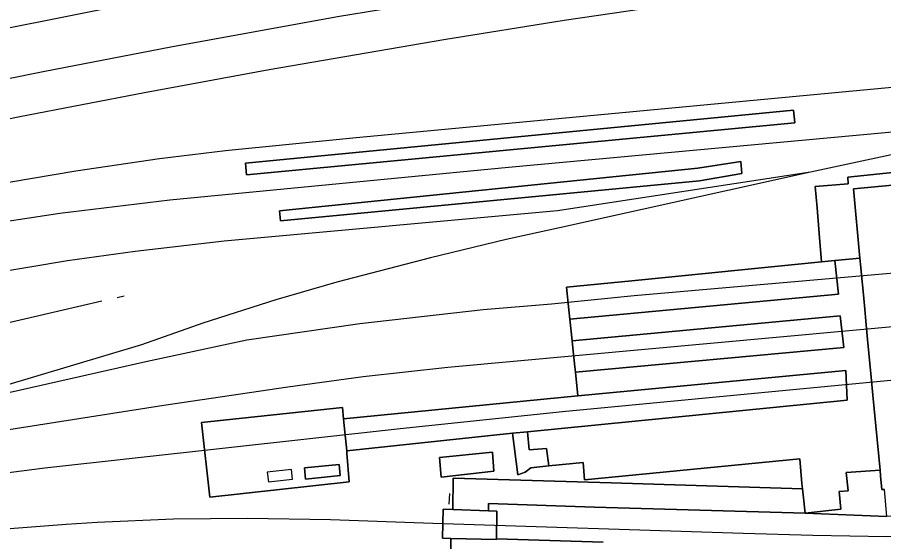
# Model space of a CAD drawing. Extents: x 161477 to 163040, y 383680 to 384871.
# Drawn here: x 162512.5 to 162608.8, y 383932.1 to 383990.5 of the extents above; entities that cross this region are included whole.
import ezdxf

# ---------------------------------------------------------------- set-up
doc = ezdxf.new("R2010")
doc.units = 0
for name, color, linetype in [('IMGEO_Hek', 7, 'Continuous'), ('IMGEO_Opslagtank', 7, 'Continuous'), ('IMGEO_Overkapping', 7, 'Continuous'), ('IMGEO_Overweg_gesloten', 7, 'Continuous'), ('IMGEO_Pand', 7, 'Continuous'), ('IMGEO_Perron', 7, 'Continuous'), ('IMGEO_Spoor', 7, 'Continuous'), ('IMGEO_Spoorbaan_gesloten', 7, 'Continuous'), ('IMGEO_Spoorbaan_halfverhard', 7, 'Continuous'), ('IMGEO_Terreindeel_gesloten', 7, 'Continuous'), ('IMGEO_Terreindeel_open', 7, 'Continuous')]:
    doc.layers.add(name, color=color, linetype=linetype)

msp = doc.modelspace()

# ---------------------------------------------------------------- linework, layer by layer
at = {"layer": 'IMGEO_Hek'}
msp.add_lwpolyline([(162560.525, 383937.489), (162560.463, 383936.282)], dxfattribs=at)
at = {"layer": 'IMGEO_Opslagtank'}
msp.add_lwpolyline([(162544.521, 383939.09), (162548.384, 383939.49), (162548.239, 383940.707), (162544.391, 383940.328)], close=True, dxfattribs=at)
at = {"layer": 'IMGEO_Overkapping'}
msp.add_lwpolyline([(162540.389, 383938.788), (162543.072, 383939.092), (162542.95, 383940.165), (162540.267, 383939.861)], close=True, dxfattribs=at)
at = {"layer": 'IMGEO_Overweg_gesloten'}
msp.add_lwpolyline([(162564.863, 383935.559), (162560.888, 383935.695), (162559.836, 383935.731), (162559.762, 383932.501), (162560.68, 383932.478), (162565.764, 383932.346), (162565.765, 383932.439), (162565.8, 383935.53)], close=True, dxfattribs=at)
at = {"layer": 'IMGEO_Pand'}
msp.add_lwpolyline([(162679.513, 383978.378), (162605.421, 383971.372), (162606.149, 383963.673), (162606.249, 383962.622), (162606.397, 383961.051), (162606.427, 383960.737), (162606.648, 383958.396), (162606.852, 383956.236), (162607.006, 383954.605), (162607.4, 383950.445), (162607.59, 383948.438), (162608.379, 383940.094), (162608.441, 383939.434), (162608.585, 383937.914), (162608.862, 383937.94)], dxfattribs=at)
at = {"layer": 'IMGEO_Perron'}
msp.add_lwpolyline([(162599.754, 383938.001), (162578.498, 383938.687), (162560.921, 383939.173), (162560.888, 383935.695), (162564.863, 383935.559), (162564.87, 383936.387), (162576.658, 383935.974), (162600.069, 383935.296), (162599.83, 383937.348)], close=True, dxfattribs=at)
msp.add_lwpolyline([(162577.612, 383932.083), (162565.765, 383932.439), (162565.764, 383932.346), (162560.68, 383932.478), (162560.694, 383929.14)], dxfattribs=at)
at = {"layer": 'IMGEO_Spoor'}
for points in [[(162504.992, 383988.013), (162523.578, 383991.703), (162546.933, 383995.97), (162566.079, 383999.175), (162585.71, 384002.17), (162606.741, 384005.02), (162625.449, 384007.274), (162644.932, 384009.316), (162663.886, 384011.01), (162677.589, 384011.998), (162694.333, 384012.998), (162727.305, 384014.292), (162737.599, 384014.47), (162751.388, 384014.518), (162770.913, 384014.35), (162794.319, 384013.84), (162870.807, 384011.001), (162881.539, 384010.41)], [(162821.953, 384008.695), (162803.733, 384009.318), (162783.88, 384009.761), (162760.539, 384009.773), (162750.953, 384009.707), (162737.687, 384009.435), (162724.075, 384008.973), (162713.631, 384008.559), (162686.444, 384007.013), (162675.009, 384006.224), (162659.044, 384004.933), (162641.712, 384003.292), (162622.364, 384001.206), (162603.787, 383998.934), (162581.643, 383995.881), (162565.388, 383993.391), (162548.084, 383990.528), (162529.528, 383987.156), (162515.552, 383984.451), (162501.713, 383981.651)], [(162831.748, 384003.949), (162818.13, 384004.497), (162802.033, 384004.993), (162783.973, 384005.298), (162763.884, 384005.341), (162743.343, 384005.066), (162725.049, 384004.517), (162706.953, 384003.744), (162686.343, 384002.521), (162669.586, 384001.31), (162645.938, 383999.209), (162626.871, 383997.22), (162607.536, 383994.926), (162589.025, 383992.448), (162573.258, 383990.121), (162559.892, 383987.975), (162540.466, 383984.645), (162526.611, 383982.08), (162512.765, 383979.385), (162498.878, 383976.529)], [(162819.827, 383989.946), (162811.143, 383988.327), (162802.377, 383986.818), (162784.547, 383984.358), (162774.494, 383982.871), (162763.602, 383980.989), (162753.03, 383979.023), (162730.689, 383974.542), (162724.511, 383973.567), (162710.774, 383971.895), (162680.382, 383968.584), (162612.918, 383962.267), (162581.033, 383959.471), (162571.878, 383958.544), (162564.25, 383957.91), (162550.543, 383956.353), (162538.002, 383954.533), (162526.752, 383952.136)], [(162658.605, 383987.279), (162550.153, 383977.064), (162535.614, 383975.607), (162528.291, 383974.717), (162518.977, 383973.344), (162509.315, 383971.709), (162498.361, 383969.745), (162460.117, 383962.288), (162429.038, 383956.104), (162421.533, 383954.439), (162414.587, 383952.682), (162407.037, 383950.344), (162402.586, 383948.845)], [(162614.985, 383978.188), (162567.082, 383973.749), (162529.433, 383970.119), (162517.209, 383968.644), (162507.431, 383967.158), (162500.165, 383965.826), (162427.933, 383951.32), (162403.284, 383946.159)], [(162615.192, 383976.364), (162600.659, 383973.229)], [(162600.659, 383973.229), (162572.526, 383968.932)], [(162600.659, 383973.229), (162572.747, 383967.039)], [(162572.526, 383968.932), (162535.489, 383965.556), (162525.58, 383964.429), (162518.058, 383963.368), (162509.406, 383961.936), (162498.43, 383959.919), (162484.093, 383957.109), (162403.161, 383940.69)], [(162572.747, 383967.039), (162566.812, 383965.738), (162558.412, 383963.72), (162548.011, 383961.007), (162541.213, 383959.024), (162533.117, 383956.423), (162526.274, 383954.026)], [(162700.793, 383964.746), (162611.848, 383956.198), (162560.323, 383951.52), (162550.909, 383950.468), (162542.568, 383949.321), (162528.759, 383947.288), (162504.641, 383943.49), (162489.419, 383941.683)], [(162523.576, 383959.29), (162524.346, 383959.47)], [(162521.871, 383958.893), (162469.771, 383946.737), (162455.909, 383943.909), (162448.064, 383942.588), (162439.395, 383941.392), (162432.146, 383940.56), (162422.335, 383939.585)], [(162493.874, 383932.211), (162517.922, 383934.063), (162521.36, 383934.292), (162529.826, 383934.656), (162538.081, 383934.734), (162547.288, 383934.576), (162558.664, 383934.163), (162593.155, 383933.082), (162600.895, 383932.839), (162609.152, 383932.708), (162618.808, 383932.901), (162632.962, 383933.859), (162645.728, 383935.051), (162662.525, 383936.62), (162678.994, 383938.157), (162703.059, 383940.405), (162733.784, 383943.273), (162748.623, 383944.659), (162769.5, 383946.707), (162781.966, 383947.773), (162789.822, 383948.601), (162803.792, 383950.696), (162821.396, 383954.397)], [(162526.274, 383954.026), (162498.866, 383945.83)], [(162515.524, 383940.332), (162555.042, 383944.714), (162573.091, 383946.61), (162609.956, 383950.119), (162650.647, 383953.656)], [(162526.752, 383952.136), (162498.866, 383945.83)], [(162456.442, 383936.768), (162464.021, 383936.494), (162472.853, 383936.402), (162485.221, 383937.005), (162492.282, 383937.663), (162510.644, 383939.721), (162515.524, 383940.332)]]:
    msp.add_lwpolyline(points, dxfattribs=at)
at = {"layer": 'IMGEO_Spoorbaan_gesloten'}
for points in [[(162603.352, 383963.402), (162601.882, 383963.26), (162580.789, 383961.152), (162573.533, 383960.461), (162573.798, 383957.926), (162573.909, 383956.864), (162603.782, 383959.679)], [(162574.521, 383950.991), (162604.357, 383953.74), (162603.95, 383957.251), (162574.16, 383954.453), (162574.277, 383953.338), (162574.462, 383951.561)], [(162604.746, 383947.872), (162604.598, 383951.161), (162574.795, 383948.366), (162548.757, 383945.781), (162548.827, 383945.066), (162549.106, 383942.241), (162567.511, 383944.188), (162569.183, 383944.342)], [(162548.757, 383945.781), (162548.63, 383947.068), (162532.956, 383945.398), (162533.874, 383937.062), (162549.353, 383938.794), (162549.127, 383941.962), (162549.113, 383942.168), (162549.106, 383942.241), (162548.827, 383945.066)], [(162544.521, 383939.09), (162544.391, 383940.328), (162548.239, 383940.707), (162548.384, 383939.49)]]:
    msp.add_lwpolyline(points, close=True, dxfattribs=at)
at = {"layer": 'IMGEO_Spoorbaan_halfverhard'}
for points in [[(162537.962, 383972.934), (162537.845, 383974.259), (162598.78, 383980.138), (162598.895, 383978.725)], [(162541.741, 383967.807), (162541.633, 383968.927), (162588.129, 383973.669), (162592.906, 383974.441), (162593.013, 383973.076), (162588.315, 383972.267)], [(162559.604, 383939.315), (162559.411, 383941.492), (162565.306, 383942.075), (162565.464, 383939.961)]]:
    msp.add_lwpolyline(points, close=True, dxfattribs=at)
for points in [[(162560.694, 383929.14), (162560.68, 383932.478), (162559.762, 383932.501), (162559.836, 383935.731), (162560.888, 383935.695), (162560.921, 383939.173), (162578.498, 383938.687), (162599.754, 383938.001), (162599.684, 383938.607), (162599.463, 383941.358), (162575.537, 383938.993), (162575.387, 383940.942), (162571.58, 383940.574), (162569.578, 383940.331), (162568.934, 383939.848), (162568.115, 383939.548), (162567.511, 383944.188), (162549.106, 383942.241), (162549.113, 383942.168), (162549.127, 383941.962), (162549.353, 383938.794), (162533.874, 383937.062), (162532.956, 383945.398), (162548.63, 383947.068), (162548.757, 383945.781), (162574.795, 383948.366), (162574.521, 383950.991), (162574.462, 383951.561), (162574.277, 383953.338), (162574.16, 383954.453), (162573.909, 383956.864), (162573.798, 383957.926), (162573.533, 383960.461), (162580.789, 383961.152), (162601.882, 383963.26), (162601.617, 383966.432), (162601.379, 383969.284), (162601.182, 383971.656), (162604.857, 383971.953), (162604.789, 383972.685), (162622.931, 383974.561)], [(162708.136, 383943.968), (162701.974, 383943.365), (162702.059, 383943.365), (162702.119, 383942.776), (162701.723, 383942.75), (162695.994, 383942.244), (162685.559, 383941.211), (162684.577, 383941.106), (162637.008, 383936.517), (162630.31, 383935.897), (162620.536, 383935.252), (162614.703, 383935.045), (162609.149, 383934.937), (162600.069, 383935.296), (162576.658, 383935.974), (162564.87, 383936.387), (162564.863, 383935.559), (162565.8, 383935.53), (162565.765, 383932.439), (162577.612, 383932.083)]]:
    msp.add_lwpolyline(points, dxfattribs=at)
at = {"layer": 'IMGEO_Terreindeel_gesloten'}
for points in [[(162537.962, 383972.934), (162598.895, 383978.725), (162598.78, 383980.138), (162537.845, 383974.259)], [(162601.379, 383969.284), (162601.617, 383966.432), (162601.882, 383963.26), (162603.352, 383963.402), (162606.149, 383963.673), (162605.421, 383971.372), (162679.513, 383978.378), (162679.924, 383978.45), (162679.77, 383980.045), (162642.415, 383976.324), (162642.295, 383977.366), (162639.498, 383977.108), (162639.623, 383976.086), (162622.931, 383974.561), (162604.789, 383972.685), (162604.857, 383971.953), (162601.182, 383971.656)], [(162541.741, 383967.807), (162588.315, 383972.267), (162593.013, 383973.076), (162592.906, 383974.441), (162588.129, 383973.669), (162541.633, 383968.927)], [(162607.59, 383948.438), (162607.4, 383950.445), (162607.006, 383954.605), (162606.852, 383956.236), (162606.648, 383958.396), (162606.427, 383960.737), (162606.397, 383961.051), (162606.249, 383962.622), (162606.149, 383963.673), (162603.352, 383963.402), (162603.782, 383959.679), (162573.909, 383956.864), (162574.16, 383954.453), (162603.95, 383957.251), (162604.357, 383953.74), (162574.521, 383950.991), (162574.795, 383948.366), (162604.598, 383951.161), (162604.746, 383947.872), (162569.183, 383944.342), (162569.371, 383942.352), (162571.316, 383942.507), (162571.58, 383940.574), (162575.387, 383940.942), (162575.537, 383938.993), (162599.463, 383941.358), (162599.684, 383938.607), (162599.754, 383938.001), (162599.83, 383937.348), (162600.069, 383935.296), (162604.027, 383935.728), (162603.854, 383937.712), (162604.826, 383937.792), (162604.616, 383939.812), (162608.379, 383940.094)]]:
    msp.add_lwpolyline(points, close=True, dxfattribs=at)
at = {"layer": 'IMGEO_Terreindeel_open'}
for points in [[(162571.316, 383942.507), (162569.371, 383942.352), (162569.183, 383944.342), (162567.511, 383944.188), (162568.115, 383939.548), (162568.934, 383939.848), (162569.578, 383940.331), (162571.58, 383940.574)], [(162565.306, 383942.075), (162559.411, 383941.492), (162559.604, 383939.315), (162565.464, 383939.961)], [(162608.862, 383937.94), (162608.585, 383937.914), (162608.441, 383939.434), (162608.379, 383940.094), (162604.616, 383939.812), (162604.826, 383937.792), (162603.854, 383937.712), (162604.027, 383935.728), (162600.069, 383935.296), (162609.149, 383934.937)]]:
    msp.add_lwpolyline(points, close=True, dxfattribs=at)

doc.saveas('drawing.dxf')
